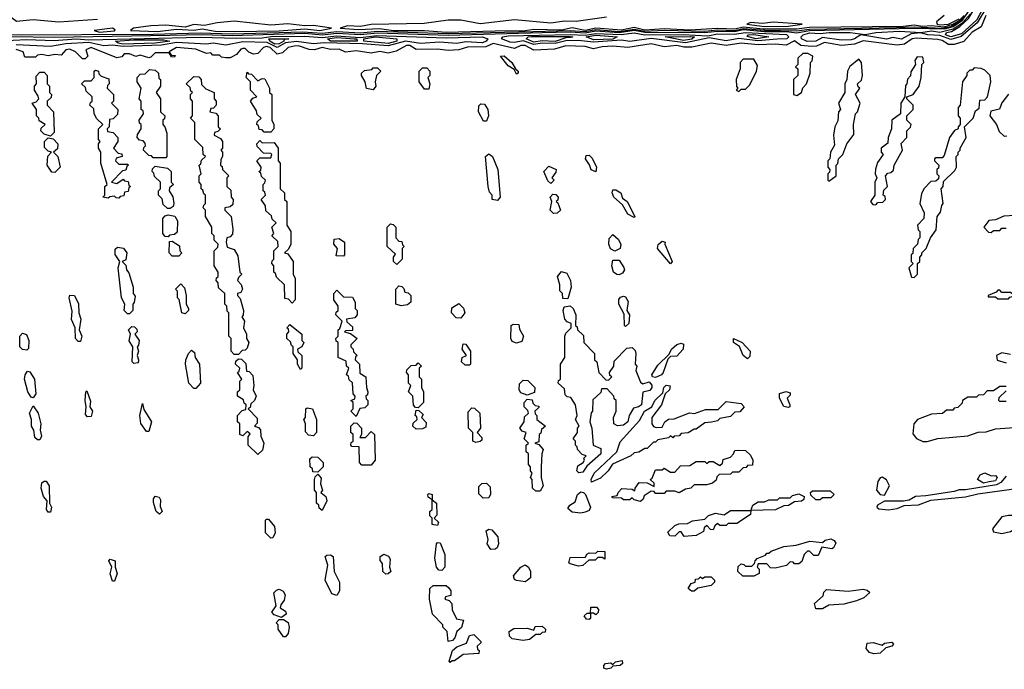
# Model space of a CAD drawing. Extents: x 2737310 to 2869991, y 870230 to 1012730.
# Tile 316 of 479: x 2784591 to 2789196, y 964228 to 967265. Entities that reach past the tile are written whole.
import ezdxf

# ---------------------------------------------------------------- set-up
doc = ezdxf.new("R2010")
doc.units = 0

msp = doc.modelspace()

# ---------------------------------------------------------------- linework, layer by layer
at = {"layer": '0CON02XD'}
for points in [[(2788945, 967184.7), (2788920.8, 967195), (2788926, 967205), (2788949.2, 967210.8), (2788987.3, 967232.7), (2789029, 967271), (2789100.1, 967389.9), (2789135, 967480.7), (2789175, 967530.5), (2789185, 967527.5), (2789185.9, 967495), (2789169.2, 967465), (2789117.9, 967402.1), (2789105.2, 967334.8), (2789067.8, 967265), (2788995, 967199.6), (2788945, 967184.7)], [(2784555, 967186.6), (2784753.1, 967183.1), (2785295, 967192.4), (2785445, 967196.4), (2785585, 967191.5), (2785925, 967201.7), (2786005, 967195.2), (2786075, 967202.7), (2786185, 967196), (2786265, 967203.9), (2786595, 967193.6), (2787035.1, 967204.9), (2787165, 967208.9), (2787235, 967204.1), (2787285, 967212.4), (2787395, 967205.1), (2787465, 967215.5), (2787515, 967206.2), (2787795, 967205.7), (2787855, 967212.3), (2787935, 967209.9), (2787975, 967218.7), (2788075, 967210.3), (2788175, 967210.6), (2788225, 967203.1), (2788285, 967215.2), (2788774.3, 967225.7), (2788917.8, 967222.2), (2788956.5, 967233.5), (2788998.5, 967261.5), (2789048.9, 967331.1)], [(2789114.7, 967325), (2789069.3, 967250.7), (2788993.9, 967186.1), (2788945, 967172.3), (2788895, 967192.1), (2788837.5, 967195), (2788803.3, 967203.3), (2788760.6, 967199.4), (2788715, 967174.7), (2788675, 967182.5), (2788645, 967174.7), (2788525.5, 967194.5), (2788495.6, 967175), (2788478.9, 967171.1), (2788435, 967169), (2788345, 967182.2), (2788315, 967164.2), (2788273.5, 967163.5)], [(2784955, 967266.2), (2784775, 967254), (2784654.1, 967264.1), (2784577, 967257), (2784545, 967280)], [(2789108.9, 967285), (2789088.1, 967231.9), (2789045, 967206.7), (2789006.9, 967163.1), (2788960.9, 967149.1), (2788935, 967149.5), (2788905, 967168.4), (2788885, 967173.2), (2788785, 967178.9), (2788765, 967175.3), (2788728.9, 967151.1), (2788695, 967146.5), (2788535, 967166.1), (2788495, 967151.5), (2788435, 967144.2), (2788355, 967159.1), (2788318.1, 967141.9), (2788295, 967139.3), (2788244.6, 967144.6), (2788215, 967166.9), (2788175, 967145.4), (2788125, 967150.9), (2788045, 967147.5), (2787965, 967156), (2787895, 967145.3), (2787825, 967156.1), (2787733.9, 967136.1), (2787696.5, 967136.5), (2787665, 967144.4), (2787605, 967138.1), (2787545, 967152.9), (2787435, 967135.5), (2787365, 967141.1), (2787315, 967138.6), (2787275, 967128.6), (2787235, 967139.4), (2787145, 967142.9), (2787092.6, 967127.4), (2786995, 967122), (2786954.7, 967145.3), (2786935, 967145.3), (2786905, 967130), (2786805, 967154.6), (2786771.4, 967138.6), (2786685, 967137.5), (2786645, 967123.8), (2786595, 967121.2), (2786545, 967128), (2786445.8, 967125.8), (2786415, 967144), (2786400, 967145), (2786352.5, 967117.5), (2786315, 967109.2), (2786275, 967116), (2786235, 967108.8), (2786165, 967120), (2786115, 967113.3), (2786085, 967127.1), (2786045, 967125.8), (2786005.3, 967135.3), (2785970, 967125), (2785945, 967125.6), (2785895, 967142.9), (2785875, 967141.4), (2785847.5, 967135), (2785820, 967110), (2785795, 967104), (2785761.9, 967135), (2785745, 967139.6), (2785730.8, 967135), (2785705, 967106.7), (2785685, 967103.3), (2785663, 967113), (2785645, 967130), (2785635, 967130), (2785625, 967127.5), (2785605, 967102.5), (2785575, 967087.5), (2785555, 967087.5), (2785535, 967090), (2785525, 967100), (2785495, 967100), (2785485, 967110), (2785465, 967107.5), (2785415, 967128), (2785325, 967135.5), (2785290, 967115), (2785300, 967100), (2785318.3, 967098.3), (2785315, 967090), (2785301.7, 967091.7), (2785290, 967110), (2785225, 967110), (2785205, 967090), (2785195, 967087.5), (2785155, 967100), (2785135, 967092.5), (2785105, 967106.2), (2785080, 967105), (2785068.3, 967091.7), (2785045, 967087.5), (2784925, 967135.3), (2784901.2, 967125), (2784910, 967095), (2784897, 967083), (2784885, 967082.5), (2784852.5, 967115), (2784825, 967128.1), (2784806.7, 967125), (2784785, 967100), (2784755, 967102.5), (2784725, 967096.7), (2784695, 967102.5), (2784675, 967100), (2784665, 967090), (2784615, 967090), (2784607.5, 967115), (2784575, 967125.4)], [(2786585, 967207.5), (2786815, 967213.1), (2786955, 967214.2), (2786995, 967220.4), (2787125, 967218.2), (2787175, 967228.6), (2787235, 967216.1), (2787285, 967226.8), (2787405, 967217.5), (2787465, 967229.8), (2787515, 967217.8), (2787605, 967224), (2787725, 967218.1), (2787855, 967225.9), (2787935, 967222.3), (2787975, 967232.4), (2788067.5, 967222.5), (2788225, 967222.5), (2788285, 967230), (2788724.6, 967234.6), (2788775, 967241.8), (2788812.5, 967235), (2788855, 967238.8), (2788915, 967232.2), (2788955, 967244), (2788985, 967262.1), (2789008.4, 967285)], [(2788273.5, 967163.5), (2788247.1, 967175), (2788246.1, 967185), (2788254.6, 967195), (2788285, 967203.8), (2788335, 967200), (2788376.1, 967206.1), (2788475.7, 967205.7), (2788545, 967196), (2788595, 967206), (2788705, 967211.3), (2788806, 967206), (2788855, 967212.8), (2788895, 967207.6), (2788957.3, 967222.7), (2788999.8, 967250.2), (2789037, 967293)], [(2788915.3, 967284.7), (2788878.8, 967255), (2788882, 967245), (2788895, 967240.7)], [(2784546.3, 967193.7), (2785215, 967197.6), (2785435, 967204.4), (2785585, 967198.7), (2785915, 967209.1), (2786005, 967202.9), (2786075, 967210.4), (2786185, 967204), (2786265, 967211.6), (2786595, 967200), (2786990.8, 967210.8), (2787165.3, 967215.3), (2787235, 967209.7), (2787285, 967218.8), (2787395, 967210.5), (2787465, 967221.7), (2787515, 967211.4), (2787605, 967216), (2787795, 967211.4), (2787855, 967218.6), (2787935, 967215.2), (2787975, 967224.6), (2788075, 967215.5), (2788225, 967213.3), (2788285, 967221.6), (2788691.1, 967228.9), (2788775, 967232.3), (2788905.8, 967225.8), (2788945, 967234.1), (2788983.5, 967255), (2789006.3, 967275)], [(2785235, 967209.4), (2785325, 967221.2), (2785405, 967216.2), (2785445, 967222.5), (2785505, 967211.8), (2785595, 967209.6), (2785805, 967212.8), (2785925, 967223.1), (2785995, 967214.7), (2786050, 967225), (2785965, 967238.8), (2785925, 967236.7), (2785845, 967246), (2785765, 967240), (2785595, 967258), (2785515, 967251.2), (2785455, 967237.5), (2785405, 967242.5), (2785365, 967230), (2785275, 967240), (2785204.2, 967235.8), (2785123.9, 967226.1), (2785110, 967215), (2785235, 967209.4)], [(2787335, 967277.1), (2787193.9, 967256.1), (2787138.8, 967258.8), (2787075, 967249.2), (2786905, 967264.2), (2786745, 967246), (2786655, 967263.8), (2786595, 967263.8), (2786482.3, 967247.7), (2786235, 967243.3), (2786185, 967233.3), (2786125, 967236), (2786090, 967225), (2786175, 967218.8), (2786274.6, 967224.6), (2786340, 967215), (2786485, 967214.8), (2786585, 967207.5)], [(2788075, 967232.7), (2788185, 967234.7), (2788250, 967245), (2788115, 967254.2), (2788065, 967247.1), (2788008.3, 967251.7), (2787992.5, 967245), (2788075, 967232.7)], [(2788895, 967240.7), (2788935, 967243.7), (2788985, 967269.4)], [(2784495, 967166.1), (2784625, 967172.9), (2784752.4, 967167.6), (2784855, 967175.8), (2784915, 967170.4), (2785435, 967183.6), (2785605, 967178.1), (2785725, 967180.2), (2785765, 967186.4), (2785925, 967188.4), (2786005, 967182), (2786075, 967189.8), (2786115, 967187.1), (2786185, 967182.5), (2786261.2, 967191.2), (2786585, 967179.8), (2786754.7, 967184.7), (2786780.8, 967175), (2786773.1, 967165), (2786755, 967157.8), (2786677.6, 967162.4), (2786635, 967154.7), (2786555, 967159.7), (2786465, 967153.3), (2786395, 967164.3), (2786315, 967142.8), (2786195, 967152.7), (2786015, 967156.8), (2785965, 967151.9), (2785885, 967163), (2785835, 967156.3), (2785795, 967135.9), (2785748.7, 967158.7), (2785635, 967162.1), (2785555, 967146.5), (2785495.3, 967155.3), (2785465, 967150.8), (2785325, 967158.1), (2785255, 967145.8), (2785075, 967140.5), (2785025, 967146.6), (2784985, 967143.3), (2784915, 967159.1), (2784807, 967153), (2784735, 967140), (2784575, 967147.5)], [(2784965, 967207.5), (2785035, 967213.8), (2785038.3, 967218.3), (2785025, 967226.2), (2784940, 967215), (2784965, 967207.5)], [(2786995, 967149.2), (2786945, 967166.6), (2786905, 967158.2), (2786885, 967160.2), (2786844, 967175), (2786850, 967185), (2786875, 967189.3), (2787165, 967196.7), (2787235, 967193.1), (2787285, 967200.8), (2787404.6, 967195.4), (2787465, 967204.4), (2787515.3, 967194.7), (2787693.6, 967196.4), (2787809.6, 967190.4), (2787855, 967199.2), (2787935, 967197.6), (2787984.2, 967205.8), (2788176.5, 967196.5), (2788188.5, 967185), (2788178.6, 967175), (2788134.2, 967174.2), (2788043.4, 967166.6), (2787955, 967177.6), (2787895, 967166), (2787815, 967180.4), (2787705, 967157.1), (2787545, 967176.8), (2787445, 967163.7), (2787405, 967169.2), (2787275, 967160), (2787205, 967168.1), (2787145, 967166.2), (2787095, 967153.4), (2787035, 967156.2), (2786995, 967149.2)], [(2786995, 967160.3), (2786960, 967175), (2786968.8, 967185), (2786985, 967186.9), (2787165, 967186.5), (2787177.5, 967185), (2787168.3, 967181.7), (2787145, 967181.2), (2787095, 967162.9), (2787035, 967166.1), (2786995, 967160.3)], [(2787275, 967171.8), (2787240, 967185), (2787285, 967193.1), (2787385.7, 967185.7), (2787365, 967173.8), (2787275, 967171.8)], [(2787695, 967167.8), (2787610, 967185), (2787727.2, 967187.2), (2787746.7, 967185), (2787735, 967174.7), (2787695, 967167.8)], [(2788035, 967175.5), (2787993, 967187), (2788000, 967195), (2788025, 967196), (2788095, 967184.5), (2788035, 967175.5)], [(2785075, 967151.4), (2785051.2, 967155), (2785040, 967165), (2785125, 967171.6), (2785265, 967170.8), (2785293.3, 967165), (2785225, 967154.8), (2785075, 967151.4)], [(2785785, 967151.2), (2785761.4, 967165), (2785756.2, 967175), (2785850, 967175), (2785827.5, 967172.5), (2785826.2, 967165), (2785805, 967151.8), (2785785, 967151.2)], [(2786045, 967164.2), (2786030, 967175), (2786075, 967181.3), (2786155, 967176.2), (2786167.5, 967175), (2786170, 967165), (2786165, 967164.7), (2786045, 967164.2)], [(2786315, 967154.7), (2786200, 967165), (2786201.2, 967175), (2786255, 967184.6), (2786355, 967175.8), (2786354.2, 967165), (2786315, 967154.7)], [(2786915, 967010), (2786903, 967033), (2786875, 967048.8), (2786840, 967095), (2786857, 967097), (2786892.5, 967065), (2786910, 967035), (2786922.5, 967025), (2786922.5, 967015), (2786915, 967010)], [(2788225, 966910), (2788247.5, 966925), (2788253, 966947), (2788270, 966965), (2788287.5, 967015), (2788290, 967065), (2788297, 967073), (2788300, 967095), (2788277, 967107), (2788253, 967107), (2788230, 967085), (2788230, 967055), (2788220, 967045), (2788230, 967035), (2788230, 967005), (2788210, 966985), (2788210, 966915), (2788225, 966910)], [(2787955, 966930), (2787965, 966940), (2787985, 966940), (2788005, 966960), (2788037.5, 967025), (2788041.7, 967051.7), (2788025, 967080), (2787975, 967080), (2787960, 967065), (2787960, 967035), (2787942.5, 966985), (2787943.3, 966953.3), (2787950, 966945), (2787942.5, 966935), (2787955, 966930)], [(2788375, 966510), (2788410, 966535), (2788410, 966585), (2788417, 966593), (2788420, 966615), (2788440, 966635), (2788460, 966685), (2788491.7, 966728.3), (2788490, 966775), (2788500, 966825), (2788510, 966835), (2788522.5, 966875), (2788500, 966915), (2788520, 966945), (2788511.7, 966951.7), (2788510, 966965), (2788528.3, 966981.7), (2788532.5, 967005), (2788527.5, 967065), (2788515, 967080), (2788473.6, 967046.4), (2788462.5, 967025), (2788460, 966985), (2788450, 966965), (2788450, 966925), (2788420, 966875), (2788430, 966845), (2788420, 966835), (2788417, 966793), (2788402.5, 966765), (2788397.5, 966725), (2788401.7, 966678.3), (2788382.5, 966645), (2788380, 966615), (2788370, 966605), (2788370, 966575), (2788380, 966565), (2788378.3, 966551.7), (2788370, 966545), (2788370, 966515), (2788375, 966510)], [(2788595, 966400), (2788605, 966410), (2788628.3, 966411.7), (2788640, 966425), (2788638.3, 966438.3), (2788630, 966445), (2788631.7, 966468.3), (2788650, 966485), (2788640, 966535), (2788651.7, 966548.3), (2788665, 966550), (2788678.3, 966561.7), (2788680, 966585), (2788720, 966655), (2788713, 966687), (2788740, 966715), (2788740, 966745), (2788757, 966763), (2788760, 966775), (2788740, 966795), (2788740, 966815), (2788770, 966845), (2788770, 966865), (2788740, 966895), (2788740, 966905), (2788770, 966915), (2788797.5, 966955), (2788807.5, 966995), (2788810, 967055), (2788820, 967065), (2788815, 967090), (2788788.3, 967091.7), (2788777.5, 967075), (2788780, 967055), (2788758.3, 967021.7), (2788757, 967003), (2788743, 966987), (2788740, 966965), (2788733, 966957), (2788730, 966905), (2788712.5, 966875), (2788710, 966825), (2788670, 966795), (2788667.5, 966755), (2788652.5, 966715), (2788651.7, 966688.3), (2788620, 966665), (2788620, 966645), (2788630, 966635), (2788603, 966597), (2788593, 966567), (2788592.5, 966545), (2788600, 966525), (2788590, 966505), (2788590, 966445), (2788570, 966415), (2788581.7, 966401.7), (2788595, 966400)], [(2784735, 966720), (2784705, 966730), (2784690, 966745), (2784691.7, 966758.3), (2784710, 966775), (2784681.7, 966791.7), (2784680, 966805), (2784670, 966815), (2784670, 966845), (2784650, 966875), (2784668.3, 966881.7), (2784680, 966895), (2784678.3, 966908.3), (2784660, 966935), (2784660, 966955), (2784670, 966965), (2784668.3, 967001.7), (2784685, 967020), (2784705, 967020), (2784720, 967005), (2784720, 966965), (2784730, 966955), (2784730, 966925), (2784740, 966915), (2784738.3, 966901.7), (2784720, 966885), (2784720, 966865), (2784750, 966835), (2784751.7, 966738.3), (2784735, 966720)], [(2785055, 966430), (2785041.7, 966431.7), (2785035, 966440), (2785012.5, 966437.5), (2785005, 966430), (2784980, 966435), (2784990, 966445), (2784990, 966485), (2785000, 966495), (2784970, 966595), (2784970, 966645), (2784960, 966665), (2784960, 966685), (2784967.5, 966695), (2784960, 966705), (2784960, 966755), (2784980, 966775), (2784951.7, 966801.7), (2784940, 966825), (2784938.3, 966848.3), (2784920, 966865), (2784921.7, 966878.3), (2784930, 966885), (2784930, 966905), (2784901.7, 966931.7), (2784898.3, 966948.3), (2784880, 966965), (2784895, 966980), (2784925, 966980), (2784940, 966995), (2784940, 967025), (2784945, 967030), (2784960, 967025), (2784961.7, 967011.7), (2784971.7, 967001.7), (2785008.3, 966988.3), (2785010, 966965), (2785001.7, 966958.3), (2785000, 966945), (2785030, 966915), (2785030, 966885), (2785020, 966875), (2785050, 966845), (2785048.3, 966821.7), (2785028.3, 966801.7), (2785011.7, 966798.3), (2785010, 966765), (2785000, 966755), (2785001.7, 966741.7), (2785028.3, 966738.3), (2785050, 966715), (2785050, 966695), (2785030, 966665), (2785051.7, 966641.7), (2785068.3, 966638.3), (2785070, 966625), (2785041.7, 966618.3), (2785040, 966605), (2785055, 966590), (2785095, 966590), (2785100, 966585), (2785091.7, 966578.3), (2785088.3, 966561.7), (2785071.7, 966558.3), (2785020, 966505), (2785045, 966500), (2785075, 966520), (2785081.7, 966511.7), (2785098.3, 966508.3), (2785101.7, 966491.7), (2785110, 966485), (2785101.7, 966478.3), (2785098.3, 966461.7), (2785081.7, 966458.3), (2785078.3, 966441.7), (2785061.7, 966438.3), (2785055, 966430)], [(2785275, 966620), (2785215, 966620), (2785208.3, 966628.3), (2785195, 966630), (2785170, 966655), (2785171.7, 966668.3), (2785180, 966675), (2785178.3, 966688.3), (2785168.3, 966698.3), (2785151.7, 966701.7), (2785140, 966715), (2785141.7, 966728.3), (2785160, 966755), (2785160, 966775), (2785151.7, 966781.7), (2785150, 966795), (2785170, 966825), (2785168.3, 966838.3), (2785160, 966845), (2785160, 966885), (2785150, 966895), (2785160, 966945), (2785140, 966975), (2785140, 966995), (2785155, 967010), (2785178.3, 967011.7), (2785198.3, 967031.7), (2785225, 967030), (2785240, 967015), (2785242.5, 966992.5), (2785250, 966985), (2785250, 966955), (2785230, 966925), (2785250, 966895), (2785250, 966835), (2785270, 966815), (2785268.3, 966801.7), (2785260, 966795), (2785260, 966775), (2785270, 966765), (2785280, 966735), (2785280, 966625), (2785275, 966620)], [(2785765, 966740), (2785735, 966740), (2785725, 966750), (2785711.7, 966751.7), (2785708.3, 966768.3), (2785700, 966775), (2785701.7, 966788.3), (2785720, 966805), (2785701.7, 966821.7), (2785698.3, 966838.3), (2785670, 966885), (2785681.7, 966898.3), (2785700, 966905), (2785670, 966935), (2785670, 966975), (2785650, 966995), (2785655, 967020), (2785661.7, 967011.7), (2785675, 967010), (2785705, 966980), (2785725, 966990), (2785738.3, 966988.3), (2785760, 966945), (2785760, 966925), (2785770, 966915), (2785770, 966795), (2785780, 966775), (2785780, 966755), (2785765, 966740)], [(2786245, 966937.5), (2786213.3, 966943.3), (2786207.5, 966975), (2786190, 967005), (2786190, 967015), (2786203, 967027), (2786237.5, 967032.5), (2786245, 967040), (2786265, 967040), (2786280, 967025), (2786260, 967005), (2786253.3, 966975), (2786257.5, 966955), (2786245, 966937.5)], [(2786505, 966940), (2786485, 966940), (2786460, 966975), (2786460, 967025), (2786475, 967040), (2786495, 967040), (2786510, 967025), (2786510, 967005), (2786500, 966995), (2786510, 966965), (2786505, 966940)], [(2788775, 966060), (2788790, 966075), (2788790, 966125), (2788800, 966135), (2788800, 966155), (2788810, 966165), (2788810, 966175), (2788830, 966195), (2788850, 966245), (2788877, 966283), (2788882.5, 966345), (2788897.5, 966365), (2788903, 966397), (2788910, 966405), (2788900, 966475), (2788910, 966485), (2788911.7, 966508.3), (2788965, 966560), (2788972.5, 966575), (2788970, 966625), (2788980, 966635), (2788980, 966645), (2788990, 966655), (2788990, 966665), (2789017.5, 966715), (2789010, 966765), (2789050, 966805), (2789061.7, 966838.3), (2789078.3, 966851.7), (2789081.7, 966888.3), (2789105, 966890), (2789117.5, 966905), (2789132.5, 966975), (2789130, 967005), (2789105, 967030), (2789087, 967037), (2789055, 967040), (2789045, 967030), (2789035, 967030), (2789020, 967015), (2789020, 967005), (2789000, 966975), (2788990, 966865), (2788980, 966855), (2788980, 966815), (2788990, 966805), (2788990, 966775), (2788980, 966765), (2788980, 966755), (2788963.6, 966746.4), (2788940, 966715), (2788915, 966630), (2788905, 966620), (2788875, 966620), (2788870, 966615), (2788870, 966605), (2788890, 966585), (2788888.3, 966571.7), (2788880, 966565), (2788880, 966545), (2788890, 966535), (2788888.3, 966521.7), (2788875, 966510), (2788851.7, 966508.3), (2788820, 966475), (2788808.3, 966451.7), (2788800, 966405), (2788821.7, 966361.7), (2788820, 966335), (2788790, 966305), (2788793, 966283), (2788800, 966275), (2788800, 966245), (2788793, 966237), (2788790, 966215), (2788770, 966195), (2788768.3, 966171.7), (2788760, 966165), (2788760, 966135), (2788770, 966125), (2788750, 966105), (2788761.7, 966061.7), (2788775, 966060)], [(2785615, 965700), (2785595, 965700), (2785580, 965715), (2785580, 965775), (2785570, 965785), (2785570, 965895), (2785561.7, 965901.7), (2785560, 965925), (2785550, 965935), (2785550, 965985), (2785521.7, 966011.7), (2785520, 966035), (2785510, 966045), (2785511.7, 966058.3), (2785520, 966065), (2785520, 966085), (2785500, 966115), (2785500, 966185), (2785518.3, 966201.7), (2785520, 966215), (2785500, 966235), (2785500, 966255), (2785490, 966265), (2785490, 966295), (2785460, 966345), (2785460, 966375), (2785450, 966385), (2785451.7, 966398.3), (2785460, 966405), (2785460, 966445), (2785451.7, 966451.7), (2785448.3, 966468.3), (2785440, 966475), (2785440, 966495), (2785430, 966505), (2785430, 966535), (2785440, 966545), (2785430, 966585), (2785438.3, 966591.7), (2785441.7, 966608.3), (2785460, 966625), (2785450, 966635), (2785448.3, 966668.3), (2785410, 966705), (2785410, 966785), (2785390, 966805), (2785400, 966815), (2785400, 966885), (2785390, 966895), (2785390, 966915), (2785400, 966925), (2785391.7, 966931.7), (2785388.3, 966948.3), (2785370, 966965), (2785405, 967000), (2785428.3, 966998.3), (2785440, 966985), (2785441.7, 966961.7), (2785461.7, 966941.7), (2785500, 966925), (2785500, 966895), (2785510, 966885), (2785510, 966865), (2785498.3, 966851.7), (2785485, 966850), (2785480, 966835), (2785508.3, 966828.3), (2785520, 966815), (2785520, 966765), (2785530, 966755), (2785518.3, 966741.7), (2785501.7, 966738.3), (2785500, 966725), (2785530, 966710), (2785540, 966695), (2785540, 966665), (2785532.5, 966655), (2785540, 966645), (2785540, 966625), (2785531.7, 966611.7), (2785530, 966585), (2785538.3, 966578.3), (2785540, 966565), (2785570, 966535), (2785560, 966525), (2785560, 966485), (2785578.3, 966468.3), (2785580, 966435), (2785590, 966425), (2785588.3, 966401.7), (2785575, 966390), (2785550, 966385), (2785550, 966375), (2785580, 966345), (2785587.5, 966285), (2785587, 966263), (2785575, 966250), (2785560, 966245), (2785557.5, 966225), (2785561.7, 966201.7), (2785595, 966190), (2785611.7, 966161.7), (2785620, 966085), (2785630, 966075), (2785615, 966060), (2785610, 966045), (2785627, 966027), (2785632.5, 966005), (2785625, 965990), (2785610, 965985), (2785610, 965975), (2785621.7, 965961.7), (2785637.5, 965905), (2785637, 965883), (2785630, 965875), (2785642.5, 965855), (2785637.5, 965825), (2785652.5, 965795), (2785652.5, 965775), (2785662.5, 965755), (2785655, 965730), (2785645, 965720), (2785631.7, 965718.3), (2785615, 965700)], [(2789215, 966917.5), (2789183.9, 966876.1), (2789173, 966847), (2789132.5, 966837.5), (2789127.5, 966815), (2789160, 966775), (2789171.7, 966741.7), (2789195, 966720), (2789208.3, 966721.7)], [(2786775, 966790), (2786760.7, 966790.7), (2786737.5, 966835), (2786738.3, 966861.7), (2786748.3, 966871.7), (2786765, 966870), (2786780, 966845), (2786783.3, 966815), (2786775, 966790)], [(2784755, 966550), (2784741.7, 966551.7), (2784720, 966585), (2784723, 966627), (2784740, 966645), (2784725, 966650), (2784707.5, 966667.5), (2784707.5, 966695), (2784725, 966712.5), (2784748.3, 966708.3), (2784770, 966685), (2784768.3, 966661.7), (2784750, 966645), (2784770, 966625), (2784780, 966575), (2784755, 966550)], [(2785865, 965940), (2785848.3, 965958.3), (2785831.7, 965961.7), (2785830, 966025), (2785791.7, 966061.7), (2785788.3, 966078.3), (2785780, 966085), (2785780, 966115), (2785770, 966125), (2785771.7, 966138.3), (2785780, 966145), (2785780, 966185), (2785800, 966205), (2785798.3, 966228.3), (2785770, 966255), (2785780, 966265), (2785770, 966295), (2785790, 966315), (2785771.7, 966331.7), (2785768.3, 966348.3), (2785741.7, 966371.7), (2785740, 966395), (2785720, 966425), (2785740, 966445), (2785738.3, 966458.3), (2785730, 966465), (2785730, 966495), (2785738.3, 966501.7), (2785740, 966515), (2785721.7, 966531.7), (2785718.3, 966548.3), (2785710, 966555), (2785718.3, 966561.7), (2785720, 966575), (2785700, 966605), (2785715, 966620), (2785765, 966620), (2785770, 966635), (2785765, 966640), (2785731.7, 966641.7), (2785701.7, 966671.7), (2785700, 966685), (2785715, 966700), (2785725, 966690), (2785781.7, 966691.7), (2785800, 966665), (2785800, 966605), (2785810, 966595), (2785810, 966475), (2785830, 966455), (2785830, 966425), (2785840, 966415), (2785840, 966305), (2785860, 966275), (2785860, 966215), (2785848.3, 966191.7), (2785830, 966175), (2785845, 966170), (2785870, 966135), (2785870, 966075), (2785880, 966055), (2785880, 965955), (2785865, 965940)], [(2786825, 966420), (2786800, 966425), (2786800, 966445), (2786788.3, 966458.3), (2786782.5, 966485), (2786770, 966625), (2786785, 966637.5), (2786802.5, 966625), (2786827.5, 966565), (2786837.5, 966435), (2786825, 966420)], [(2787285, 966553.8), (2787263.4, 966563.4), (2787256.2, 966586.2), (2787236.7, 966615), (2787240, 966630), (2787255, 966632.5), (2787268.3, 966618.3), (2787288.8, 966575), (2787285, 966553.8)], [(2785295, 966382.5), (2785282.5, 966382.5), (2785261.7, 966401.7), (2785258.3, 966428.3), (2785240, 966445), (2785240, 966465), (2785250, 966475), (2785250, 966505), (2785221.7, 966531.7), (2785218.3, 966548.3), (2785210, 966555), (2785211.7, 966568.3), (2785225, 966580), (2785281.7, 966571.7), (2785300, 966555), (2785300, 966505), (2785310, 966495), (2785291.7, 966478.3), (2785290, 966465), (2785307, 966437), (2785312.5, 966405), (2785308.3, 966391.7), (2785295, 966382.5)], [(2787075, 966500), (2787061.7, 966511.7), (2787042.5, 966555), (2787065, 966580), (2787100, 966565), (2787098.3, 966551.7), (2787080, 966525), (2787090, 966515), (2787075, 966500)], [(2787088.3, 966358.3), (2787072.5, 966375), (2787080, 966415), (2787072.5, 966435), (2787085, 966450), (2787098.3, 966448.3), (2787110, 966435), (2787108.3, 966421.7), (2787100, 966415), (2787108.3, 966408.3), (2787120, 966375), (2787105, 966360), (2787088.3, 966358.3)], [(2787465, 966340), (2787435, 966356.2), (2787410, 966400), (2787369.2, 966435), (2787361.4, 966455), (2787365, 966470), (2787379.5, 966469.5), (2787402.5, 966455), (2787410.7, 966430.7), (2787432.5, 966415), (2787467.5, 966345), (2787465, 966340)], [(2785285, 966250), (2785271.7, 966251.7), (2785260, 966265), (2785260, 966335), (2785271.7, 966348.3), (2785285, 966352.5), (2785317, 966347), (2785330, 966325), (2785328.3, 966271.7), (2785315, 966260), (2785291.7, 966258.3), (2785285, 966250)], [(2789245, 966350), (2789193, 966347), (2789155, 966330), (2789123, 966327), (2789100, 966295), (2789121.7, 966271.7), (2789135, 966270), (2789145, 966280), (2789175, 966280), (2789185, 966290), (2789205, 966290)], [(2786355, 966120), (2786340, 966135), (2786340, 966155), (2786348.3, 966168.3), (2786310, 966205), (2786310, 966295), (2786325, 966310), (2786338.3, 966308.3), (2786350, 966295), (2786350, 966245), (2786365, 966230), (2786378.3, 966228.3), (2786381.7, 966211.7), (2786390, 966205), (2786380, 966195), (2786380, 966145), (2786355, 966120)], [(2785335, 966160), (2785305, 966160), (2785290, 966175), (2785291.7, 966228.3), (2785305, 966230), (2785338.3, 966208.3), (2785340, 966185), (2785350, 966175), (2785335, 966160)], [(2786105, 966160), (2786071.7, 966161.7), (2786077.5, 966195), (2786060, 966215), (2786061.7, 966238.3), (2786085, 966242.5), (2786110, 966225), (2786110, 966165), (2786105, 966160)], [(2787375, 966182.5), (2787353.6, 966193.6), (2787346.7, 966215), (2787348.3, 966241.7), (2787365, 966260), (2787389.3, 966239.3), (2787402.5, 966215), (2787400, 966195), (2787375, 966182.5)], [(2787635, 966123.8), (2787574.2, 966195), (2787576.7, 966213.3), (2787595, 966230), (2787610, 966225), (2787607.5, 966215), (2787642.5, 966135), (2787635, 966123.8)], [(2785105, 965890), (2785095, 965890), (2785080, 965905), (2785082.5, 965935), (2785066.7, 965965), (2785052.5, 966105), (2785060, 966135), (2785037, 966167), (2785038.3, 966191.7), (2785048.3, 966201.7), (2785076.7, 966196.7), (2785092.5, 966175), (2785087, 966143), (2785070, 966135), (2785087, 966117), (2785090, 966095), (2785101.7, 966081.7), (2785122.5, 966015), (2785122.5, 965985), (2785131.7, 965971.7), (2785127, 965943), (2785120, 965935), (2785120, 965905), (2785105, 965890)], [(2787395, 966072.5), (2787383, 966073), (2787367.5, 966085), (2787360, 966115), (2787365, 966140), (2787395, 966140), (2787417, 966107), (2787420, 966095), (2787410, 966080), (2787395, 966072.5)], [(2787155, 965960), (2787131.7, 965961.7), (2787130, 965985), (2787117.5, 965997.5), (2787117.5, 966025), (2787106.7, 966065), (2787125, 966087.5), (2787149.3, 966079.3), (2787167.5, 966045), (2787170, 966015), (2787155, 965960)], [(2785365, 965890), (2785350, 965895), (2785337, 965957), (2785330, 965965), (2785330, 965995), (2785320, 966005), (2785345, 966030), (2785361.7, 966011.7), (2785370, 965975), (2785370, 965935), (2785380, 965915), (2785380, 965905), (2785365, 965890)], [(2786165, 965410), (2786140, 965435), (2786150, 965445), (2786150, 965475), (2786140, 965485), (2786158.3, 965491.7), (2786160, 965505), (2786150, 965515), (2786147, 965567), (2786131.7, 965581.7), (2786128.3, 965598.3), (2786120, 965605), (2786130, 965635), (2786120, 965645), (2786118.3, 965668.3), (2786080, 965685), (2786080, 965755), (2786071.7, 965761.7), (2786070, 965775), (2786080, 965785), (2786080, 965815), (2786088.3, 965821.7), (2786100, 965855), (2786070, 965885), (2786071.7, 965898.3), (2786080, 965905), (2786080, 965925), (2786060, 965955), (2786060, 965985), (2786075, 966000), (2786105, 965970), (2786148.3, 965968.3), (2786160, 965945), (2786160, 965915), (2786170, 965905), (2786170, 965885), (2786158.3, 965871.7), (2786120, 965865), (2786121.7, 965851.7), (2786148.3, 965828.3), (2786148.3, 965811.7), (2786115, 965810), (2786110, 965805), (2786138.3, 965798.3), (2786170, 965775), (2786140, 965745), (2786140, 965735), (2786150, 965725), (2786151.7, 965711.7), (2786170, 965695), (2786161.7, 965688.3), (2786160, 965675), (2786180, 965655), (2786181.7, 965611.7), (2786210, 965595), (2786212.5, 965545), (2786220, 965525), (2786218.3, 965511.7), (2786210, 965505), (2786211.7, 965491.7), (2786220, 965485), (2786220, 965465), (2786205, 965450), (2786182.5, 965447.5), (2786165, 965410)], [(2786375, 965927.5), (2786350, 965935), (2786350, 966005), (2786365, 966020), (2786378.3, 966018.3), (2786388.3, 966008.3), (2786391.7, 965991.7), (2786408.3, 965988.3), (2786420, 965975), (2786420, 965945), (2786405, 965932.5), (2786375, 965927.5)], [(2789215, 965960), (2789221.7, 965968.3), (2789238.3, 965971.7), (2789238.3, 965978.3), (2789225, 965990), (2789185, 965990), (2789175, 966000), (2789165, 966000), (2789158.3, 965991.7), (2789120, 965975), (2789120, 965970), (2789155, 965970), (2789165, 965960), (2789215, 965960)], [(2784875, 965760), (2784865, 965760), (2784852.5, 965775), (2784850, 965825), (2784833.9, 965863.9), (2784837, 965903), (2784822.5, 965965), (2784825, 965976.7), (2784847.5, 965975), (2784866.4, 965936.4), (2784867.5, 965895), (2784877.5, 965865), (2784870, 965815), (2784882.5, 965785), (2784875, 965760)], [(2787425, 965830), (2787420, 965835), (2787417.5, 965887.5), (2787392.5, 965935), (2787393, 965957), (2787401.7, 965968.3), (2787415, 965972.5), (2787425, 965970), (2787437, 965947), (2787430, 965905), (2787442.5, 965885), (2787440, 965845), (2787425, 965830)], [(2786655, 965870), (2786631.7, 965871.7), (2786610, 965895), (2786611.7, 965918.3), (2786645, 965937.5), (2786667, 965917), (2786672.5, 965895), (2786655, 965870)], [(2787206, 965146), (2787196.2, 965155), (2787201.2, 965178.8), (2787226, 965194), (2787232.5, 965205), (2787230, 965215), (2787240, 965225), (2787221.7, 965231.7), (2787200, 965255), (2787198.3, 965268.3), (2787190, 965275), (2787190, 965295), (2787180, 965305), (2787200, 965335), (2787200, 965355), (2787207.5, 965365), (2787190, 965395), (2787197.5, 965415), (2787190, 965465), (2787168.3, 965498.3), (2787151.7, 965501.7), (2787141.7, 965511.7), (2787138.3, 965538.3), (2787110, 965565), (2787111.7, 965578.3), (2787120, 965585), (2787120, 965655), (2787140, 965685), (2787140, 965785), (2787145, 965800), (2787170, 965825), (2787170, 965845), (2787151.7, 965851.7), (2787140, 965865), (2787132.5, 965905), (2787137, 965923), (2787165, 965927.5), (2787180, 965915), (2787192.5, 965885), (2787190, 965835), (2787198.3, 965828.3), (2787200, 965815), (2787228.3, 965788.3), (2787230, 965755), (2787280, 965705), (2787280, 965675), (2787290, 965665), (2787300, 965615), (2787331.7, 965581.7), (2787345, 965580), (2787360, 965595), (2787351.7, 965601.7), (2787350, 965615), (2787370, 965645), (2787371.7, 965668.3), (2787430.7, 965729.3), (2787455, 965732.5), (2787468.8, 965718.8), (2787472.5, 965705), (2787470, 965655), (2787477.5, 965645), (2787472.5, 965625), (2787495, 965570), (2787505, 965562.5), (2787535, 965572.5), (2787546.9, 965556.9), (2787547.1, 965545), (2787538.3, 965531.7), (2787506, 965524), (2787499.2, 965465), (2787485.6, 965454.4), (2787462, 965448), (2787441.2, 965415), (2787435.5, 965384.5), (2787415, 965368.6), (2787386.7, 965366.7), (2787370, 965375), (2787367.5, 965405), (2787380, 965435), (2787380, 965485), (2787371.7, 965491.7), (2787370, 965505), (2787338.3, 965538.3), (2787311.7, 965538.3), (2787308.3, 965521.7), (2787271.7, 965488.3), (2787270, 965435), (2787263, 965427), (2787257.5, 965385), (2787266.7, 965355), (2787272.5, 965275), (2787309.7, 965259.7), (2787309.4, 965235), (2787243, 965177), (2787225, 965150), (2787206, 965146)], [(2785125, 965657.5), (2785117.5, 965665), (2785120, 965735), (2785103, 965763), (2785110, 965795), (2785100, 965815), (2785115, 965830), (2785128.3, 965828.3), (2785138.3, 965818.3), (2785140, 965805), (2785130, 965795), (2785150, 965765), (2785147, 965743), (2785140, 965735), (2785147.5, 965715), (2785140, 965695), (2785147.5, 965675), (2785145, 965660), (2785125, 965657.5)], [(2785905, 965630), (2785890, 965655), (2785890, 965675), (2785870, 965705), (2785870, 965735), (2785861.7, 965741.7), (2785858.3, 965758.3), (2785840, 965775), (2785840, 965795), (2785850, 965805), (2785848.3, 965818.3), (2785840, 965825), (2785855, 965840), (2785910, 965795), (2785910, 965765), (2785920, 965755), (2785910, 965735), (2785890, 965725), (2785891.7, 965711.7), (2785910, 965695), (2785910, 965635), (2785905, 965630)], [(2786915, 965753.3), (2786895, 965760), (2786887.5, 965775), (2786890, 965835), (2786898.3, 965841.7), (2786925, 965840), (2786928.3, 965818.3), (2786947.5, 965785), (2786939.3, 965760.7), (2786915, 965753.3)], [(2784625, 965720), (2784605, 965722.5), (2784592.5, 965735), (2784592.5, 965785), (2784605, 965800), (2784623, 965793), (2784633.3, 965765), (2784631.7, 965728.3), (2784625, 965720)], [(2787995, 965680), (2787974.5, 965694.5), (2787956.7, 965736.7), (2787930, 965755), (2787930, 965775), (2787970, 965755), (2788007.5, 965715), (2788005, 965690), (2787995, 965680)], [(2785415, 965540), (2785405, 965540), (2785382.5, 965565), (2785366.7, 965655), (2785367.5, 965675), (2785380, 965705), (2785395, 965720), (2785408.3, 965708.3), (2785412.5, 965685), (2785432.5, 965655), (2785437.5, 965565), (2785415, 965540)], [(2786695, 965650), (2786675, 965650), (2786657.5, 965665), (2786660, 965685), (2786680, 965695), (2786660, 965725), (2786665, 965750), (2786678.3, 965748.3), (2786700, 965715), (2786700, 965655), (2786695, 965650)], [(2787565, 965592), (2787550, 965595), (2787547.5, 965605), (2787575, 965650), (2787628.3, 965701.7), (2787640, 965725), (2787663.6, 965746.4), (2787685, 965753.3), (2787695, 965747.5), (2787694, 965725), (2787665, 965692), (2787635, 965690), (2787621.7, 965678.3), (2787601.2, 965615), (2787593.3, 965605), (2787565, 965592)], [(2785705, 965232.5), (2785660, 965275), (2785660, 965315), (2785668.3, 965328.3), (2785655, 965340), (2785635, 965320), (2785620, 965325), (2785620, 965375), (2785610, 965385), (2785610, 965415), (2785631.7, 965438.3), (2785648.3, 965441.7), (2785650, 965465), (2785641.7, 965471.7), (2785638.3, 965488.3), (2785610, 965505), (2785610, 965525), (2785620, 965535), (2785620, 965575), (2785630, 965585), (2785610, 965615), (2785618.3, 965621.7), (2785620, 965635), (2785600, 965655), (2785601.7, 965668.3), (2785615, 965680), (2785628.3, 965678.3), (2785648.3, 965658.3), (2785651.7, 965621.7), (2785665, 965620), (2785681.7, 965601.7), (2785686.7, 965555), (2785682.5, 965535), (2785697.5, 965505), (2785690, 965485), (2785671.7, 965468.3), (2785668.3, 965451.7), (2785660, 965445), (2785701.7, 965401.7), (2785701.7, 965378.3), (2785690, 965365), (2785708.3, 965358.3), (2785717, 965347), (2785718.3, 965318.3), (2785732.5, 965285), (2785727, 965253), (2785705, 965232.5)], [(2789225, 965700), (2789185, 965707.5), (2789160, 965695), (2789163, 965673), (2789205, 965660)], [(2784655, 965497.5), (2784645, 965500), (2784630, 965525), (2784613.6, 965583.6), (2784616.7, 965605), (2784628.3, 965621.7), (2784639.3, 965619.3), (2784660, 965585), (2784666.7, 965515), (2784655, 965497.5)], [(2786455, 965450), (2786441.7, 965451.7), (2786433, 965463), (2786430, 965505), (2786410, 965525), (2786420, 965555), (2786410, 965565), (2786410, 965605), (2786400, 965615), (2786401.7, 965628.3), (2786421.7, 965648.3), (2786445, 965650), (2786455, 965660), (2786470, 965645), (2786460, 965635), (2786460, 965595), (2786470, 965585), (2786470, 965545), (2786480, 965525), (2786480, 965475), (2786455, 965450)], [(2786965, 965510), (2786935, 965520), (2786927.5, 965535), (2786928.3, 965561.7), (2786945, 965580), (2786968.3, 965578.3), (2787000, 965545), (2786998.3, 965521.7), (2786965, 965510)], [(2784908.3, 965408.3), (2784898.3, 965418.3), (2784902.5, 965455), (2784897.5, 965485), (2784900, 965525), (2784905, 965530), (2784921.7, 965481.7), (2784920, 965455), (2784932.5, 965435), (2784925, 965410), (2784908.3, 965408.3)], [(2787265, 965102.5), (2787263.3, 965115), (2787277.5, 965145), (2787383.3, 965245), (2787398.7, 965291.3), (2787489.1, 965390.9), (2787513.8, 965435), (2787547.5, 965455), (2787561.2, 965485), (2787599.3, 965520.7), (2787604.3, 965545), (2787615, 965555.8), (2787632.5, 965552.5), (2787630, 965535), (2787610, 965515), (2787592.5, 965465), (2787547.5, 965405), (2787547.5, 965375), (2787555, 965362.5), (2787568.3, 965358.3), (2787595, 965360), (2787607.5, 965385), (2787625, 965397.5), (2787651.7, 965398.3), (2787723.6, 965426.4), (2787746.7, 965423.3), (2787798.3, 965441.7), (2787857, 965443), (2787895, 965480), (2787965, 965470), (2787980, 965455), (2787958.3, 965431.7), (2787935, 965430), (2787915, 965410), (2787865, 965400), (2787855, 965390), (2787827, 965383), (2787795, 965380), (2787755, 965350), (2787745, 965350), (2787717, 965333), (2787685, 965330), (2787675, 965320), (2787651.7, 965318.3), (2787645, 965310), (2787635, 965320), (2787625, 965310), (2787575, 965300), (2787565, 965290), (2787555, 965290), (2787525, 965260), (2787515, 965260), (2787487, 965243), (2787465, 965240), (2787450, 965225), (2787363.9, 965186.1), (2787342.5, 965155), (2787308, 965122), (2787265, 965102.5)], [(2789205, 965550), (2789175, 965550), (2789145, 965530), (2789115, 965530), (2789098.3, 965511.7), (2789075, 965510), (2789065, 965500), (2789025, 965500), (2789000, 965485), (2788998.3, 965471.7), (2788978.3, 965451.7), (2788961.7, 965448.3), (2788955, 965440), (2788925, 965440), (2788907, 965423), (2788855, 965420), (2788790, 965395), (2788772.5, 965375), (2788768.3, 965328.3), (2788785, 965307.5), (2788815, 965292.5), (2788835, 965292.5)], [(2789205, 965480), (2789175, 965480), (2789170, 965485), (2789171.7, 965498.3), (2789205, 965530)], [(2787025, 965060), (2787005, 965060), (2786990, 965075), (2786987.5, 965115), (2786980, 965125), (2786987.5, 965145), (2786980, 965155), (2786980, 965175), (2786970, 965185), (2786970, 965235), (2786960, 965245), (2786960, 965275), (2786970, 965285), (2786950, 965305), (2786960, 965335), (2786941.7, 965341.7), (2786930, 965355), (2786950, 965385), (2786951.7, 965408.3), (2786970, 965425), (2786968.3, 965438.3), (2786950, 965455), (2786950, 965475), (2786965, 965490), (2786988.3, 965488.3), (2786991.7, 965471.7), (2787001.7, 965461.7), (2787018.3, 965458.3), (2787018.3, 965451.7), (2787000, 965435), (2787001.7, 965421.7), (2787010, 965415), (2787010, 965395), (2787050, 965365), (2787031.7, 965348.3), (2787028.3, 965331.7), (2787020, 965325), (2787018.3, 965291.7), (2787000, 965285), (2787018.3, 965278.3), (2787040, 965255), (2787032.5, 965235), (2787030, 965175), (2787030, 965125), (2787040, 965085), (2787025, 965060)], [(2788185, 965451.2), (2788165, 965456.7), (2788144, 965495), (2788145, 965517.5), (2788175, 965526.7), (2788195, 965520), (2788195, 965510), (2788180, 965495), (2788193.3, 965465), (2788192.5, 965455), (2788185, 965451.2)], [(2784685, 965300), (2784675, 965300), (2784661.7, 965311.7), (2784657.5, 965345), (2784646.7, 965365), (2784646.7, 965395), (2784637.5, 965425), (2784655, 965460), (2784677.5, 965425), (2784690, 965375), (2784687.5, 965345), (2784693, 965317), (2784685, 965300)], [(2785195, 965340), (2785185, 965340), (2785157, 965377), (2785152.5, 965415), (2785165, 965470), (2785171.7, 965441.7), (2785207.5, 965385), (2785195, 965340)], [(2785965, 965320), (2785941.7, 965321.7), (2785928.3, 965338.3), (2785927.5, 965375), (2785920, 965395), (2785927.5, 965405), (2785930, 965445), (2785935, 965450), (2785960, 965445), (2785980, 965395), (2785980, 965335), (2785965, 965320)], [(2786445, 965350), (2786430, 965365), (2786431.7, 965378.3), (2786450, 965395), (2786448.3, 965408.3), (2786440, 965415), (2786445, 965440), (2786458.3, 965438.3), (2786478.3, 965418.3), (2786470, 965405), (2786491.7, 965381.7), (2786490, 965360), (2786475, 965352.5), (2786445, 965350)], [(2786725, 965287.5), (2786710, 965295), (2786710, 965335), (2786690, 965355), (2786688.3, 965431.7), (2786705, 965450), (2786718.3, 965448.3), (2786742.5, 965425), (2786746.7, 965355), (2786730, 965335), (2786751.7, 965311.7), (2786751.7, 965298.3), (2786745, 965292.5), (2786725, 965287.5)], [(2786191.7, 965181.7), (2786180, 965195), (2786178.3, 965268.3), (2786145, 965270), (2786140, 965275), (2786141.7, 965288.3), (2786150, 965295), (2786150, 965325), (2786140, 965335), (2786140, 965365), (2786155, 965380), (2786168.3, 965378.3), (2786190, 965355), (2786190, 965325), (2786181.7, 965311.7), (2786208.3, 965311.7), (2786235, 965340), (2786250, 965325), (2786253.3, 965205), (2786235, 965182.5), (2786191.7, 965181.7)], [(2788835, 965292.5), (2788885, 965307.5), (2789025, 965320), (2789073.6, 965336.4), (2789111.7, 965338.3), (2789155, 965352.5), (2789241.7, 965358.3)], [(2787495, 965012.5), (2787465, 965020), (2787455, 965030), (2787445, 965020), (2787415, 965020), (2787405, 965027.5), (2787365, 965030), (2787360, 965035), (2787385, 965040), (2787390, 965055), (2787407, 965073), (2787455, 965070), (2787468.3, 965061.7), (2787470, 965075), (2787488.3, 965101.7), (2787525, 965100), (2787558.3, 965081.7), (2787558.3, 965098.3), (2787540, 965115), (2787548.3, 965121.7), (2787565, 965160), (2787595, 965160), (2787605, 965167.5), (2787635, 965150), (2787655, 965150), (2787681.7, 965178.3), (2787725, 965180), (2787755, 965200), (2787795, 965200), (2787805, 965190), (2787815, 965200), (2787835, 965200), (2787865, 965180), (2787878.3, 965191.7), (2787881.7, 965208.3), (2787915, 965220), (2787930, 965235), (2787935, 965250), (2787955, 965252.5), (2787985, 965250), (2788008.3, 965228.3), (2788020, 965205), (2788018.3, 965181.7), (2787995, 965180), (2787988.3, 965171.7), (2787975, 965170), (2787955, 965150), (2787925, 965150), (2787915, 965140), (2787861.7, 965138.3), (2787851.7, 965128.3), (2787848.3, 965111.7), (2787831.7, 965098.3), (2787805, 965090), (2787745, 965090), (2787730, 965075), (2787705, 965070), (2787675, 965052.5), (2787655, 965060), (2787615, 965060), (2787605, 965050), (2787565, 965050), (2787558.3, 965058.3), (2787545, 965060), (2787511.7, 965038.3), (2787507, 965023), (2787495, 965012.5)], [(2785985, 965150), (2785961.7, 965151.7), (2785960, 965165), (2785950, 965175), (2785948.3, 965211.7), (2785958.3, 965221.7), (2785985, 965220), (2786010, 965195), (2786010, 965175), (2785985, 965150)], [(2786005, 964970), (2785991.7, 964981.7), (2785990, 964995), (2785980, 965005), (2785980, 965055), (2785970, 965065), (2785970, 965115), (2785972.5, 965127.5), (2785985, 965140), (2786001.7, 965121.7), (2785997.5, 965095), (2786007.5, 965065), (2786000, 965055), (2786022.5, 965035), (2786027.5, 965015), (2786005, 964970)], [(2788635, 965042), (2788659.2, 965085), (2788645, 965114), (2788625, 965126), (2788615, 965122.5), (2788604.6, 965105.4), (2788597.8, 965065), (2788615, 965044.3), (2788635, 965042)], [(2789205, 965130), (2789178.9, 965101.1), (2789160, 965090), (2789015, 965066), (2788985, 965067.5), (2788961.7, 965058.3), (2788828.3, 965038.3), (2788780, 965035), (2788750.8, 965019.2), (2788725, 965013.3), (2788635, 965013.3), (2788602.5, 964995), (2788600, 964985), (2788608.3, 964978.3), (2788655, 964973.8)], [(2789098.3, 965098.3), (2789070, 965115), (2789083.5, 965136.5), (2789105.5, 965145.5), (2789135, 965132), (2789155, 965134), (2789162.5, 965125), (2789155, 965108.6), (2789125, 965104.5), (2789098.3, 965098.3)], [(2784735, 964962.5), (2784725, 964962.5), (2784716.7, 964975), (2784720, 965015), (2784703.3, 965035), (2784691.2, 965075), (2784695, 965100), (2784705, 965107.5), (2784715, 965107.5), (2784728.8, 965085), (2784730, 965005), (2784740, 964985), (2784735, 964962.5)], [(2786758.3, 965028.3), (2786738.3, 965048.3), (2786738.3, 965081.7), (2786753, 965097), (2786775, 965097.5), (2786790.7, 965080.7), (2786793, 965047), (2786785, 965030), (2786758.3, 965028.3)], [(2788655, 964973.8), (2788695, 964980), (2788727, 964993), (2788795, 964996.7), (2788851.7, 965018.3), (2789015, 965033.3), (2789071.7, 965048.3), (2789285, 965077.1)], [(2785245, 964952.5), (2785230, 964965), (2785217, 965007), (2785216.7, 965025), (2785225, 965036.7), (2785243, 965033), (2785249.3, 965019.3), (2785248.3, 964988.3), (2785257.5, 964965), (2785245, 964952.5)], [(2786545, 964900), (2786520, 964905), (2786520, 964935), (2786510, 964945), (2786510, 964965), (2786520, 964975), (2786520, 965020), (2786501.7, 965031.7), (2786500, 965045), (2786505, 965050), (2786520, 965045), (2786520, 965020), (2786540, 965005), (2786541.7, 964948.3), (2786530, 964935), (2786550, 964915), (2786545, 964900)], [(2787215, 964957.5), (2787175, 964962.5), (2787155, 964980), (2787163.8, 964995), (2787189.4, 965010.6), (2787200, 965045), (2787215, 965057.1), (2787227.5, 965055), (2787237.5, 965045), (2787260, 964985), (2787255, 964970), (2787235, 964962.5), (2787215, 964957.5)], [(2787698.3, 964848.3), (2787685, 964870), (2787675, 964870), (2787655, 964850), (2787631.7, 964851.7), (2787621.7, 964868.3), (2787655, 964900), (2787673, 964907), (2787715, 964910), (2787738.3, 964921.7), (2787795, 964930), (2787813, 964947), (2787845, 964957.5), (2787885, 964950), (2787915, 964970), (2788010, 964970), (2788020, 964995), (2788045, 965010), (2788075, 965010), (2788095, 965020), (2788135, 965020), (2788145, 965030), (2788195, 965030), (2788205, 965040), (2788235, 965047.5), (2788260, 965035), (2788258.3, 965021.7), (2788247, 965013), (2788215, 965010), (2788187, 964993), (2788165, 964992.5), (2788126.4, 964973.6), (2788010, 964970), (2788008.3, 964951.7), (2787945, 964910), (2787905, 964910), (2787895, 964900), (2787865, 964900), (2787855, 964910), (2787841.7, 964898.3), (2787835, 964880), (2787821.7, 964881.7), (2787805, 964900), (2787791.7, 964888.3), (2787788.3, 964871.7), (2787755, 964852.5), (2787698.3, 964848.3)], [(2788335, 965020), (2788315, 965020), (2788291.7, 965041.7), (2788290, 965055), (2788298.3, 965061.7), (2788381.7, 965061.7), (2788400, 965045), (2788385, 965030), (2788345, 965030), (2788335, 965020)], [(2785765, 964840), (2785740, 964865), (2785740, 964925), (2785745, 964930), (2785755, 964930), (2785782.5, 964895), (2785786.7, 964865), (2785775, 964842.5), (2785765, 964840)], [(2789185, 964863.3), (2789225, 964872.5), (2789276.4, 964903.6), (2789280, 964935), (2789255, 964947.5), (2789215, 964947.5), (2789185, 964940), (2789140, 964885), (2789145, 964870), (2789185, 964863.3)], [(2786795, 964787.5), (2786777.5, 964815), (2786782.5, 964835), (2786772.5, 964875), (2786785, 964882.5), (2786799.3, 964879.3), (2786827, 964847), (2786830, 964815), (2786823.8, 964796.2), (2786815, 964790), (2786795, 964787.5)], [(2788025, 964662.5), (2787973, 964663), (2787950, 964685), (2787951.7, 964708.3), (2787965, 964720), (2787978.3, 964718.3), (2787985, 964710), (2788015, 964710), (2788028.3, 964721.7), (2788030, 964735), (2788040, 964745), (2788078.3, 964761.7), (2788085, 964770), (2788095, 964770), (2788105, 964780), (2788165, 964802.5), (2788221.7, 964808.3), (2788287, 964827), (2788345, 964820), (2788358.3, 964831.7), (2788385, 964837.5), (2788400, 964830), (2788407.5, 964817.5), (2788397.5, 964795), (2788389.3, 964790.7), (2788341.7, 964798.3), (2788325, 964760), (2788305, 964760), (2788285, 964780), (2788275, 964780), (2788260, 964765), (2788248.3, 964731.7), (2788235, 964720), (2788215, 964720), (2788208.3, 964728.3), (2788195, 964730), (2788177, 964713), (2788125, 964700), (2788101.7, 964701.7), (2788085, 964720), (2788045, 964720), (2788040, 964705), (2788050, 964695), (2788050, 964675), (2788025, 964662.5)], [(2786565, 964690), (2786551.7, 964691.7), (2786540, 964705), (2786533, 964747), (2786540, 964815), (2786545, 964820), (2786558.3, 964818.3), (2786580, 964765), (2786580, 964705), (2786565, 964690)], [(2786075, 964572.5), (2786050.7, 964580.7), (2786020, 964645), (2786032.5, 964715), (2786020, 964755), (2786028.3, 964761.7), (2786045, 964762.5), (2786057.5, 964755), (2786062.5, 964685), (2786087.5, 964635), (2786087.5, 964595), (2786075, 964572.5)], [(2786303, 964673), (2786290, 964685), (2786288.3, 964721.7), (2786277, 964737), (2786277.5, 964755), (2786293.6, 964766.4), (2786316.7, 964756.7), (2786323, 964743), (2786320, 964705), (2786327.5, 964685), (2786315, 964673.3), (2786303, 964673)], [(2787205, 964710), (2787165, 964720), (2787160, 964725), (2787165, 964750), (2787237.5, 964752.5), (2787243.6, 964766.4), (2787255, 964772.5), (2787285, 964770), (2787295, 964780), (2787328.3, 964778.3), (2787327, 964743), (2787315, 964750), (2787295, 964750), (2787281.7, 964738.3), (2787252.5, 964737.5), (2787225, 964712.5), (2787205, 964710)], [(2785035, 964640), (2785025, 964640), (2785013.9, 964673.9), (2785022.5, 964705), (2785007.5, 964735), (2785015, 964742.5), (2785037.5, 964735), (2785037.5, 964705), (2785046.7, 964675), (2785035, 964640)], [(2786955, 964636.7), (2786915, 964642.5), (2786905, 964647.5), (2786900, 964665), (2786934.6, 964705.4), (2786955, 964716.2), (2786970, 964705), (2786980, 964685), (2786980, 964655), (2786965, 964642.5), (2786955, 964636.7)], [(2787745, 964592.5), (2787733, 964593), (2787717.5, 964605), (2787731.7, 964628.3), (2787750, 964635), (2787751.7, 964648.3), (2787765, 964650), (2787775, 964660), (2787785, 964652.5), (2787795, 964660), (2787825, 964660), (2787840, 964645), (2787840, 964635), (2787825, 964620), (2787763, 964607), (2787745, 964592.5)], [(2786595, 964357.5), (2786590, 964405), (2786570, 964425), (2786570, 964435), (2786522.5, 964485), (2786507.5, 964555), (2786510, 964605), (2786525, 964620), (2786585, 964620), (2786598.3, 964608.3), (2786607.5, 964595), (2786607, 964573), (2786583, 964567), (2786580, 964555), (2786600, 964550), (2786612.5, 964535), (2786613.3, 964505), (2786633.3, 964463.3), (2786667, 964457), (2786657.4, 964422.6), (2786635.9, 964404.1), (2786626.9, 964375), (2786615, 964362.5), (2786595, 964357.5)], [(2785815, 964470), (2785781.7, 964481.7), (2785770, 964495), (2785790, 964525), (2785780, 964585), (2785791.7, 964598.3), (2785805, 964602.5), (2785823.3, 964593.3), (2785833.3, 964575), (2785828.8, 964551.2), (2785811.7, 964528.3), (2785810, 964515), (2785835, 964500), (2785837.5, 964485), (2785815, 964470)], [(2788345, 964510), (2788315, 964510), (2788307.5, 964535), (2788348.3, 964571.7), (2788351.7, 964588.3), (2788365, 964600), (2788465, 964592.5), (2788535, 964602.5), (2788555, 964597.5), (2788567, 964587), (2788538.3, 964561.7), (2788505, 964547.5), (2788445, 964532.5), (2788375, 964527.5), (2788345, 964510)], [(2787255, 964460), (2787241.7, 964461.7), (2787231.7, 964478.3), (2787245, 964490), (2787260, 964490), (2787261.7, 964518.3), (2787288.3, 964518.3), (2787297.5, 964507.5), (2787297, 964493), (2787285, 964482.5), (2787275, 964490), (2787260, 964490), (2787260, 964465), (2787255, 964460)], [(2785835, 964380), (2785825, 964380), (2785800, 964415), (2785800, 964435), (2785790, 964445), (2785805, 964460), (2785825, 964460), (2785846.2, 964446.2), (2785851.2, 964425), (2785847.5, 964395), (2785835, 964380)], [(2786945, 964362.5), (2786895, 964370), (2786881.7, 964381.7), (2786880, 964405), (2786901.7, 964418.3), (2786965, 964420), (2786995, 964410), (2787001.7, 964428.3), (2787035, 964430), (2787050, 964415), (2787048.3, 964401.7), (2787035, 964400), (2787025, 964390), (2787005, 964390), (2786975, 964367.5), (2786945, 964362.5)], [(2786605, 964260), (2786600, 964265), (2786615.7, 964315), (2786635, 964331.9), (2786680, 964350), (2786695, 964386.2), (2786715, 964390), (2786748.3, 964358.3), (2786748.3, 964351.7), (2786730, 964335), (2786731.7, 964321.7), (2786740, 964315), (2786738.3, 964301.7), (2786665, 964297.5), (2786625, 964266.7), (2786613, 964267), (2786605, 964260)], [(2788585, 964300), (2788565, 964306.7), (2788550, 964325), (2788555, 964350), (2788583, 964353), (2788625, 964340), (2788635, 964350), (2788670, 964355), (2788677.5, 964345), (2788670, 964335), (2788641.7, 964328.3), (2788615, 964302.5), (2788585, 964300)], [(2787335, 964227.5), (2787323.6, 964233.6), (2787322.5, 964245), (2787330, 964255), (2787355, 964257.5), (2787365, 964250), (2787378.3, 964261.7), (2787408.3, 964268.3), (2787410, 964255), (2787400, 964245), (2787365, 964242.5), (2787355, 964233.3), (2787335, 964227.5)]]:
    msp.add_lwpolyline(points, dxfattribs=at)

doc.saveas('drawing.dxf')
